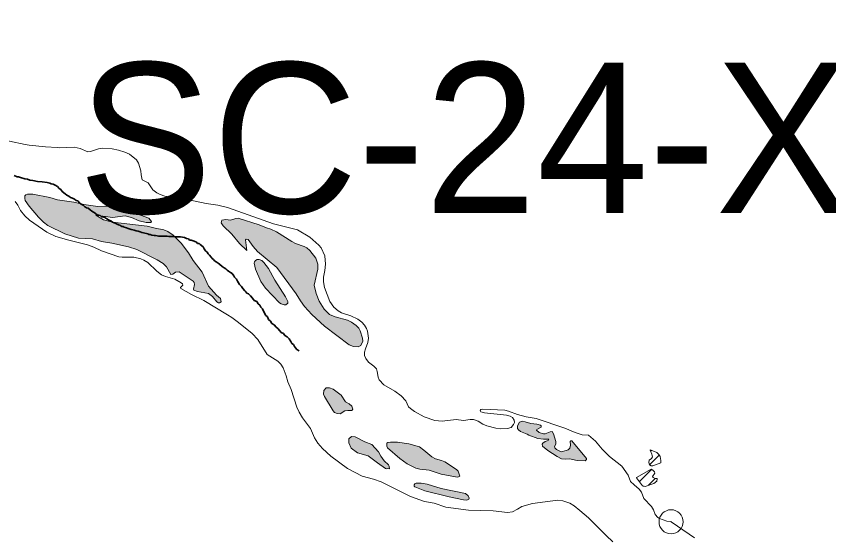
# Model space of a CAD drawing. Extents: x -1643653 to 4543381, y 1624270 to 13878484.
# Drawn here: x 599324 to 602023, y 8902442 to 8904168 of the extents above; entities that cross this region are included whole.
import ezdxf

# ---------------------------------------------------------------- set-up
doc = ezdxf.new("R2010")
doc.units = 0
doc.header["$LTSCALE"] = 160
doc.header["$PDMODE"] = 32
doc.header["$PDSIZE"] = 80
doc.linetypes.add('LONG_DASH_SHORT_DASH', pattern=[9.9, 6, -1.2, 1.5, -1.2])
doc.layers.add('6', color=7, linetype='Continuous', lineweight=13)
doc.layers.add('60', color=7, linetype='Continuous', lineweight=13)

msp = doc.modelspace()

# ---------------------------------------------------------------- hatches: boundary and pattern name
at = {"layer": '6'}
for points in [[(599872.2, 8903414.8), (599845.3, 8903440.4), (599827.8, 8903452.7), (599814.7, 8903459), (599785.5, 8903463.7), (599759.2, 8903470.9), (599643.5, 8903483.6), (599614.3, 8903491.9), (599589, 8903507.8), (599643.9, 8903499.8), (599685.5, 8903505.5), (599706.8, 8903499.2), (599732.8, 8903488.5), (599755.5, 8903482.9), (599770.8, 8903483.2), (599773.6, 8903486.8), (599764.9, 8903497.6), (599724.7, 8903511.9), (599636.2, 8903535.9), (599617.1, 8903537.1), (599595, 8903536.3), (599548.7, 8903543.2), (599515.5, 8903550.3), (599461.2, 8903558), (599436, 8903566.5), (599379.7, 8903576.7), (599361.5, 8903577.3), (599355.8, 8903575), (599352.9, 8903571.8), (599352.2, 8903563.1), (599353.7, 8903556.3), (599366.6, 8903537.1), (599397.7, 8903500.5), (599414.3, 8903484.3), (599429, 8903472.8), (599485.5, 8903445.8), (599531.2, 8903431.2), (599577.2, 8903428.8), (599607.9, 8903420.1), (599641.8, 8903414.6), (599697.2, 8903402.7), (599724.2, 8903392.8), (599792.1, 8903359.2), (599812.4, 8903346.4), (599822.9, 8903336.1), (599837.2, 8903310.8), (599843.8, 8903311.1), (599853.5, 8903318.2), (599865.2, 8903318.7), (599912.3, 8903288.4), (599915.4, 8903284.1), (599916.4, 8903277.2), (599912.7, 8903261.4), (599914.4, 8903257.8), (599926, 8903253.3), (599962.5, 8903247.3), (599976.5, 8903237.2), (599990.5, 8903219.8), (599996.3, 8903215.6), (599999.8, 8903216.2), (600004.8, 8903220), (600002.5, 8903231), (599989.4, 8903241.5), (599963.2, 8903271.7), (599941.5, 8903317.8), (599912.4, 8903357), (599896.5, 8903382.7)], [(600281.7, 8903204.2), (600305.5, 8903177.6), (600348.1, 8903138.3), (600430.4, 8903076.8), (600444.8, 8903070.8), (600459.5, 8903069.7), (600468.4, 8903074.8), (600475.9, 8903089.2), (600474.5, 8903098.9), (600466.3, 8903123), (600461.7, 8903131.6), (600453.5, 8903141.1), (600438.2, 8903152), (600424.6, 8903159.1), (600383.8, 8903169.1), (600364.7, 8903177.2), (600346.7, 8903194.8), (600330, 8903221.8), (600320.7, 8903246.7), (600314.2, 8903274.6), (600325.7, 8903328), (600325.7, 8903344.7), (600319, 8903364.2), (600299.6, 8903389.6), (600289.9, 8903398.5), (600280.9, 8903403.8), (600251.9, 8903413.3), (600239.3, 8903419.5), (600188.9, 8903452.4), (600169.4, 8903461.4), (600155.5, 8903465.2), (600131.1, 8903475.2), (600061.8, 8903497), (600053.3, 8903496.8), (600035.4, 8903490.2), (600020.8, 8903492.9), (600007.6, 8903491), (600005.2, 8903481.9), (600011.4, 8903471.6), (600040, 8903443.8), (600065.7, 8903412.9), (600090.5, 8903389.9), (600085.8, 8903425.2), (600088, 8903427.1), (600095.1, 8903426.4), (600110.7, 8903403.5), (600125.5, 8903386.5), (600189.5, 8903333.2), (600254.4, 8903246.4), (600268.2, 8903223.2)], [(600182.9, 8903290.9), (600161.9, 8903330.7), (600146.9, 8903350.5), (600139.5, 8903357.1), (600131.2, 8903359.6), (600124.6, 8903359.6), (600118.7, 8903356.3), (600115.5, 8903352.2), (600114.8, 8903348.1), (600119.1, 8903327.5), (600136.1, 8903287.5), (600152.3, 8903264.6), (600198.3, 8903216.3), (600204, 8903212.6), (600214.4, 8903209.1), (600219.4, 8903209.1), (600226.1, 8903215.4), (600226.3, 8903220.6), (600218.4, 8903235.6)], [(600403.7, 8902909.5), (600376.7, 8902928.9), (600365.2, 8902934.2), (600353.4, 8902933.9), (600345.6, 8902925.2), (600344.8, 8902912.6), (600347.7, 8902905.1), (600376.8, 8902857.2), (600381.5, 8902852.3), (600389.9, 8902849), (600400.3, 8902847.8), (600415.9, 8902857.2), (600425.8, 8902858.9), (600438.4, 8902858.4), (600442.2, 8902862.6), (600439.2, 8902872.8), (600430.4, 8902880.6), (600418.1, 8902887)], [(601150.6, 8902725.2), (601134.7, 8902721.4), (601118.6, 8902729.2), (601113.6, 8902734.3), (601112.4, 8902738.6), (601116.7, 8902746.4), (601116.5, 8902755.9), (601109, 8902780.7), (601104, 8902788.7), (601097.9, 8902788.1), (601081.6, 8902781), (601075.5, 8902780.8), (601061.4, 8902785.3), (601052.3, 8902793.2), (601053.3, 8902795.5), (601067.3, 8902803.4), (601068.3, 8902807.1), (601065.2, 8902809.5), (601052.9, 8902813.1), (601033.2, 8902815.2), (601014.5, 8902820.9), (601004.2, 8902822.5), (600996.2, 8902819.5), (600989.2, 8902807.1), (600988.8, 8902798.6), (600992.2, 8902793.7), (600999.2, 8902789.2), (601021.4, 8902780.2), (601027.2, 8902776), (601057.3, 8902765.6), (601075.4, 8902762.7), (601093.4, 8902762.8), (601091.1, 8902758.6), (601080.8, 8902755.6), (601073.4, 8902750.4), (601071.7, 8902746.5), (601072.5, 8902739.9), (601090.4, 8902725.5), (601121.2, 8902705.2), (601135.1, 8902697.8), (601148.8, 8902696.4), (601162.1, 8902697.7), (601187.1, 8902692.6), (601214.5, 8902691.8), (601218.8, 8902695.2), (601218.8, 8902699.3), (601170, 8902757.8), (601166.7, 8902758.1), (601164.5, 8902755.3), (601165.2, 8902743.2), (601162.5, 8902733.7), (601157.4, 8902728.3)], [(600505.2, 8902745.3), (600482.6, 8902754.7), (600450.5, 8902770.7), (600437.7, 8902772.3), (600428.5, 8902764.3), (600428.4, 8902750.8), (600436.5, 8902733.4), (600457.3, 8902717.4), (600493, 8902708.3), (600523.8, 8902684.3), (600551.1, 8902666.2), (600555.5, 8902664.8), (600560.1, 8902666.6), (600563.5, 8902665.2), (600562.9, 8902673.6), (600561, 8902677.7), (600545.8, 8902691.8), (600535.3, 8902706.6), (600527.2, 8902721.6)], [(600791.7, 8902656.9), (600786.5, 8902662.4), (600747.7, 8902687.8), (600737.1, 8902692.9), (600716.6, 8902698.4), (600704.1, 8902704.3), (600678.2, 8902726.8), (600663.3, 8902737.8), (600628.7, 8902747.2), (600590.7, 8902753.5), (600567.3, 8902753.8), (600558.2, 8902752.2), (600555.3, 8902749.5), (600555.1, 8902739.5), (600557.8, 8902734.4), (600598, 8902698.6), (600622.3, 8902681.2), (600651.7, 8902667.1), (600664.7, 8902663.9), (600695.3, 8902660.7), (600736.2, 8902646.9), (600788.5, 8902637.5), (600793.3, 8902637.8), (600797.2, 8902640.6)], [(600816.7, 8902583.2), (600735.9, 8902599.2), (600688.7, 8902613.8), (600669.2, 8902617.4), (600652.6, 8902616.8), (600648.6, 8902614.9), (600646.4, 8902611), (600646.5, 8902607.4), (600648.5, 8902604.8), (600681, 8902592.1), (600762.7, 8902571.3), (600810, 8902561.7), (600821.1, 8902561), (600827.4, 8902563.5), (600828.4, 8902567.7), (600825.2, 8902574.9)]]:
    msp.add_hatch(color=256, dxfattribs=at).paths.add_polyline_path(points)

# ---------------------------------------------------------------- linework, layer by layer
for p, q in [((601428.1, 8902677.9), (601460.1, 8902709.9)), ((601431.2, 8902723.4), (601434, 8902726.2)), ((601393.6, 8902622), (601434.3, 8902662.7)), ((601424.2, 8902610.1), (601446.8, 8902632.8))]:
    msp.add_line(p, q, dxfattribs=at)
for points in [[(599090.9, 8903769.9), (599139.4, 8903757.2), (599157.8, 8903757.2), (599223.3, 8903723), (599231.2, 8903723.4), (599233.6, 8903727), (599231.3, 8903730.9), (599220.1, 8903740.6), (599207.5, 8903747.1), (599180.1, 8903754), (599148.2, 8903766.5), (599145.5, 8903769.4), (599145.8, 8903773.2), (599155.4, 8903775.3), (599176.5, 8903772.3), (599212.8, 8903762.2), (599223.8, 8903761.7), (599252, 8903764.3), (599265, 8903763.2), (599302.2, 8903753.1), (599353.6, 8903742.2)], [(599353.6, 8903742.2), (599366.7, 8903739.4), (599421.7, 8903734), (599459.7, 8903731.8)], [(599459.7, 8903731.8), (599467.6, 8903731.3), (599516.7, 8903733.3), (599536, 8903729.3), (599561.7, 8903717.9), (599571.1, 8903718.4), (599597.8, 8903727.6), (599611.2, 8903729.6), (599642.3, 8903727.4), (599663.4, 8903723.4), (599684.6, 8903716.6), (599699.9, 8903709.6), (599723.1, 8903691.5), (599730.6, 8903679.9), (599737.9, 8903655.1), (599738.6, 8903641.1), (599742.4, 8903625.1), (599762.5, 8903614.3), (599777.8, 8903592), (599791.2, 8903581.6), (599802.6, 8903575.6), (599817.3, 8903570.5), (599843.6, 8903566.5)], [(599843.6, 8903566.5), (599897.7, 8903558.2), (599897.7, 8903558.2), (599955.2, 8903545.7), (599994.1, 8903540.7), (600025.7, 8903533.3), (600178.9, 8903478.3), (600258, 8903458.3), (600298.9, 8903434.2), (600329.2, 8903407.8), (600336.5, 8903398.5), (600349.5, 8903371.8), (600351.2, 8903344.2), (600349.1, 8903323.1), (600344.3, 8903300.9), (600344.6, 8903286.1), (600348.4, 8903266.8), (600366.2, 8903220.4), (600378.6, 8903201.7), (600393.5, 8903189.6), (600404.4, 8903183.3), (600435.5, 8903172.7), (600458.5, 8903162.1), (600472.4, 8903151.5), (600481.2, 8903141.7), (600487.4, 8903130.8), (600490.5, 8903121.7), (600493.8, 8903098.7), (600492.2, 8903084.6), (600483.9, 8903063.4), (600481.4, 8903052.4), (600481.2, 8903041.4), (600485.5, 8903031.3), (600494.2, 8903019.4), (600512.5, 8903005.7), (600520.6, 8902997.2), (600523.6, 8902988.2), (600526.2, 8902968.8), (600529.8, 8902960.6), (600545.3, 8902944.2), (600582.3, 8902923), (600603.2, 8902907.2), (600617.8, 8902890.7), (600627.6, 8902870.6), (600633.4, 8902864.6), (600647.3, 8902854.9), (600679.2, 8902837.6), (600715.1, 8902825.4), (600738.9, 8902822.7), (600785.5, 8902828.3), (600809.3, 8902825.8), (600832.1, 8902829.1), (600843, 8902828.9), (600858.4, 8902823.3), (600874.2, 8902813.2), (600887.3, 8902807.1), (600916.9, 8902799.4), (600934.1, 8902797.9), (600955.7, 8902798.4), (600967.7, 8902802.3), (600975.8, 8902811.7), (600978.7, 8902818.6), (600978, 8902826.1), (600973.1, 8902834.8), (600965, 8902840.1), (600953, 8902842.7), (600879.2, 8902850.3), (600867.9, 8902854.2), (600864.9, 8902858.5), (600867.9, 8902861.8), (600874.1, 8902863), (600947.2, 8902859.5), (600959.4, 8902856.7), (600989.1, 8902845), (601017.9, 8902837.6), (601051.3, 8902831.4), (601146.6, 8902799.9), (601180.6, 8902785.6), (601203.9, 8902778.1), (601225, 8902776.3)], [(600025.5, 8903175.8), (599946.9, 8903224.4), (599906.4, 8903243.4), (599871.3, 8903263.4), (599869.4, 8903266.8), (599877.3, 8903274.8), (599875.9, 8903278.8), (599871.6, 8903283), (599851.1, 8903294.4), (599820, 8903303.1), (599806.2, 8903309.5), (599791, 8903321), (599760.8, 8903350.4), (599748.3, 8903358.4), (599738.5, 8903362.4), (599714.7, 8903367.4), (599676, 8903367.3), (599664.8, 8903368.9), (599607.5, 8903389.2), (599581.8, 8903401.3), (599560.7, 8903409.3), (599498.5, 8903424.1), (599455.9, 8903436), (599426, 8903450.7), (599368.4, 8903490.7), (599353.1, 8903505.2), (599338.5, 8903522.4), (599329.6, 8903540.8), (599320.7, 8903553.3)], [(600062, 8903150.8), (600040.6, 8903167.8), (600025.5, 8903175.8)], [(600711.9, 8902550.3), (600680, 8902556.5), (600634, 8902572.4), (600536.1, 8902621.6), (600510.6, 8902630.8), (600473.1, 8902640.8), (600424.5, 8902666.2), (600369.6, 8902707.2), (600341.5, 8902732.2), (600325.5, 8902750.4), (600315.3, 8902768.2), (600302, 8902798.9), (600275.1, 8902834.6), (600263.5, 8902853.1), (600256.3, 8902869.3), (600237.2, 8902928.4), (600226.8, 8902953.2), (600221.1, 8902973.8), (600211, 8903000.7), (600203, 8903012.9), (600192.7, 8903022.6), (600157.7, 8903044.8), (600126.4, 8903094.4), (600108.3, 8903114), (600062, 8903150.8)], [(601225, 8902776.3), (601248.8, 8902756.9), (601269.9, 8902730.5), (601294.3, 8902705.6), (601335.3, 8902673.1), (601356.4, 8902643.6)], [(601452.3, 8902626.2), (601453.3, 8902629.7), (601453, 8902633), (601446.3, 8902632.8), (601440.2, 8902635.5), (601437.4, 8902638.8), (601444.9, 8902650.6), (601444.6, 8902654.9), (601438.4, 8902660.8), (601432.8, 8902663.4), (601384.8, 8902635.4), (601384, 8902634.5)], [(601356.4, 8902643.6), (601365.1, 8902622.6), (601376.4, 8902611.1), (601393.5, 8902597.3), (601401.5, 8902587.7), (601408.8, 8902566.5), (601434.3, 8902540.1)], [(601384, 8902634.5), (601404.6, 8902607.9), (601406.6, 8902607), (601410.1, 8902606.7)], [(601410.1, 8902606.7), (601413.4, 8902606.4), (601442.6, 8902616.4), (601451.5, 8902623.2), (601452.3, 8902626.2)], [(601196.4, 8902525.8), (601177.5, 8902541.3), (601162.5, 8902550.2), (601140, 8902558.1), (601123.5, 8902560.4), (601039, 8902549.5), (601004, 8902539.9), (600989, 8902530.2), (600972.2, 8902521.8), (600955.9, 8902519.4), (600908.7, 8902524.8), (600826.6, 8902527.4), (600751.2, 8902537.5), (600711.9, 8902550.3)], [(601434.3, 8902540.1), (601441.5, 8902528.2), (601446.9, 8902513.5), (601455.3, 8902502.8), (601460.5, 8902499.4), (601484.8, 8902490.4), (601499.3, 8902488.8)], [(601263.6, 8902463), (601225.3, 8902502), (601196.4, 8902525.8)], [(601499.3, 8902488.8), (601559.7, 8902447.2), (601577.7, 8902436)], [(601305.8, 8902421.8), (601283.2, 8902442.9), (601263.6, 8902463)]]:
    msp.add_lwpolyline(points, dxfattribs=at)
at = {"layer": '6', "linetype": 'LONG_DASH_SHORT_DASH', "lineweight": 35}
for points in [[(599523.3, 8903556.5), (599517.8, 8903560.6), (599511.1, 8903564.1), (599504.5, 8903566.2), (599498.4, 8903570.3), (599492.3, 8903573.8), (599486.2, 8903577.9), (599477, 8903585.6), (599471.9, 8903592.3), (599466.8, 8903596.3), (599460.7, 8903603), (599453.6, 8903606.6), (599447, 8903610.2), (599440.4, 8903611.7), (599435.8, 8903613.2), (599427.2, 8903616.3), (599410.3, 8903617.8), (599395.1, 8903618.8), (599378.8, 8903622.9), (599369.6, 8903623.4), (599361.5, 8903627), (599352.3, 8903628.6), (599338.6, 8903632.6), (599331.5, 8903634.7), (599326.9, 8903634.7), (599317.7, 8903639.3)], [(599729.5, 8903453.7), (599722.9, 8903455.8), (599716.3, 8903457.3), (599711.7, 8903458.3), (599705.6, 8903459.8), (599696.4, 8903463.4), (599690.3, 8903465.5), (599683.2, 8903468), (599679.1, 8903469.6), (599675, 8903470.1), (599668.4, 8903473.7), (599664.3, 8903475.7), (599659.2, 8903477.7), (599655.2, 8903479.3), (599649.1, 8903481.8), (599644, 8903483.9), (599638.4, 8903488.5), (599632.3, 8903490.5), (599625.2, 8903495.1), (599618.5, 8903499.2), (599613.5, 8903500.2), (599607.8, 8903501.3), (599602.8, 8903505.9), (599598.7, 8903507.9), (599594.6, 8903507.9), (599586.5, 8903513.5), (599580.9, 8903517.1), (599575.8, 8903520.7), (599570.2, 8903524.8), (599563.1, 8903530.4), (599557, 8903531.9), (599551.3, 8903536), (599546.3, 8903540.1), (599540.2, 8903544.2), (599534.6, 8903548.3), (599528.4, 8903554.9), (599523.3, 8903556.5)], [(600077.1, 8903263.6), (600072, 8903270.7), (600065.9, 8903276.8), (600059.3, 8903288.1), (600055.8, 8903294.7), (600049.1, 8903301.9), (600047.1, 8903306), (600041, 8903313.1), (600035.9, 8903317.2), (600029.3, 8903321.3), (600025.2, 8903324.9), (600020.6, 8903329), (600015, 8903332.6), (600007.9, 8903337.2), (599999.8, 8903344.8), (599994.7, 8903348.4), (599988.6, 8903352.5), (599983, 8903356.1), (599979.4, 8903360.2), (599974.8, 8903363.8), (599971.8, 8903367.8), (599966.2, 8903375), (599962.1, 8903379.1), (599958.5, 8903384.7), (599952.9, 8903388.8), (599948.8, 8903395.9), (599945.3, 8903402.6), (599935.6, 8903409.8), (599931.5, 8903412.8), (599925.9, 8903413.3), (599922.9, 8903417.4), (599915.2, 8903421), (599905.6, 8903424.1), (599900, 8903424.6), (599895.9, 8903428.7), (599889.8, 8903430.2), (599883.2, 8903433.3), (599876.6, 8903433.8), (599870, 8903435.8), (599864.9, 8903435.8), (599860.8, 8903435.8), (599853.7, 8903435.8), (599844.5, 8903436.8), (599837.4, 8903436.8), (599831.3, 8903436.8), (599825.2, 8903437.4), (599821.1, 8903437.4), (599815, 8903437.4), (599808.9, 8903437.4), (599804.8, 8903437.9), (599800.7, 8903437.9), (599796.7, 8903437.9), (599792.6, 8903438.9), (599786.5, 8903439.4), (599782.4, 8903439.9), (599774.8, 8903441.4), (599769.2, 8903443), (599765.1, 8903443.5), (599761.1, 8903445), (599757, 8903446.1), (599751.4, 8903447.1), (599747.3, 8903449.1), (599741.7, 8903450.1), (599735.6, 8903452.2), (599729.5, 8903453.7)], [(600263.5, 8903056.5), (600256.3, 8903061.1), (600252.3, 8903067.2), (600248.7, 8903071.3), (600245.1, 8903078), (600240.1, 8903081), (600236.5, 8903087.7), (600230.4, 8903096.9), (600224.3, 8903103), (600216.6, 8903107.6), (600212.1, 8903113.8), (600204.4, 8903117.3), (600199.8, 8903123.5), (600193.2, 8903131.1), (600187.1, 8903135.2), (600180.5, 8903142.9), (600173.4, 8903147.5), (600169.3, 8903155.7), (600162.2, 8903161.3), (600158.6, 8903170), (600152, 8903175.1), (600141.8, 8903196.1), (600136.2, 8903201.2), (600133.1, 8903208.3), (600127.5, 8903212.4), (600123, 8903220.1), (600114.3, 8903224.2), (600109.2, 8903231.8), (600102.1, 8903239), (600096, 8903245.7), (600090.4, 8903248.2), (600086.8, 8903252.3), (600083.2, 8903256.4), (600077.1, 8903263.6)]]:
    msp.add_lwpolyline(points, dxfattribs=at)
at = {"layer": '6'}
for points in [[(599872.2, 8903414.8), (599845.3, 8903440.4), (599827.8, 8903452.7), (599814.7, 8903459), (599785.5, 8903463.7), (599759.2, 8903470.9), (599643.5, 8903483.6), (599614.3, 8903491.9), (599589, 8903507.8), (599643.9, 8903499.8), (599685.5, 8903505.5), (599706.8, 8903499.2), (599732.8, 8903488.5), (599755.5, 8903482.9), (599770.8, 8903483.2), (599773.6, 8903486.8), (599764.9, 8903497.6), (599724.7, 8903511.9), (599636.2, 8903535.9), (599617.1, 8903537.1), (599595, 8903536.3), (599548.7, 8903543.2), (599515.5, 8903550.3), (599461.2, 8903558), (599436, 8903566.5), (599379.7, 8903576.7), (599361.5, 8903577.3), (599355.8, 8903575), (599352.9, 8903571.8), (599352.2, 8903563.1), (599353.7, 8903556.3), (599366.6, 8903537.1), (599397.7, 8903500.5), (599414.3, 8903484.3), (599429, 8903472.8), (599485.5, 8903445.8), (599531.2, 8903431.2), (599577.2, 8903428.8), (599607.9, 8903420.1), (599641.8, 8903414.6), (599697.2, 8903402.7), (599724.2, 8903392.8), (599792.1, 8903359.2), (599812.4, 8903346.4), (599822.9, 8903336.1), (599837.2, 8903310.8), (599843.8, 8903311.1), (599853.5, 8903318.2), (599865.2, 8903318.7), (599912.3, 8903288.4), (599915.4, 8903284.1), (599916.4, 8903277.2), (599912.7, 8903261.4), (599914.4, 8903257.8), (599926, 8903253.3), (599962.5, 8903247.3), (599976.5, 8903237.2), (599990.5, 8903219.8), (599996.3, 8903215.6), (599999.8, 8903216.2), (600004.8, 8903220), (600002.5, 8903231), (599989.4, 8903241.5), (599963.2, 8903271.7), (599941.5, 8903317.8), (599912.4, 8903357), (599896.5, 8903382.7)], [(600281.7, 8903204.2), (600305.5, 8903177.6), (600348.1, 8903138.3), (600430.4, 8903076.8), (600444.8, 8903070.8), (600459.5, 8903069.7), (600468.4, 8903074.8), (600475.9, 8903089.2), (600474.5, 8903098.9), (600466.3, 8903123), (600461.7, 8903131.6), (600453.5, 8903141.1), (600438.2, 8903152), (600424.6, 8903159.1), (600383.8, 8903169.1), (600364.7, 8903177.2), (600346.7, 8903194.8), (600330, 8903221.8), (600320.7, 8903246.7), (600314.2, 8903274.6), (600325.7, 8903328), (600325.7, 8903344.7), (600319, 8903364.2), (600299.6, 8903389.6), (600289.9, 8903398.5), (600280.9, 8903403.8), (600251.9, 8903413.3), (600239.3, 8903419.5), (600188.9, 8903452.4), (600169.4, 8903461.4), (600155.5, 8903465.2), (600131.1, 8903475.2), (600061.8, 8903497), (600053.3, 8903496.8), (600035.4, 8903490.2), (600020.8, 8903492.9), (600007.6, 8903491), (600005.2, 8903481.9), (600011.4, 8903471.6), (600040, 8903443.8), (600065.7, 8903412.9), (600090.5, 8903389.9), (600085.8, 8903425.2), (600088, 8903427.1), (600095.1, 8903426.4), (600110.7, 8903403.5), (600125.5, 8903386.5), (600189.5, 8903333.2), (600254.4, 8903246.4), (600268.2, 8903223.2)], [(600182.9, 8903290.9), (600161.9, 8903330.7), (600146.9, 8903350.5), (600139.5, 8903357.1), (600131.2, 8903359.6), (600124.6, 8903359.6), (600118.7, 8903356.3), (600115.5, 8903352.2), (600114.8, 8903348.1), (600119.1, 8903327.5), (600136.1, 8903287.5), (600152.3, 8903264.6), (600198.3, 8903216.3), (600204, 8903212.6), (600214.4, 8903209.1), (600219.4, 8903209.1), (600226.1, 8903215.4), (600226.3, 8903220.6), (600218.4, 8903235.6)], [(600403.7, 8902909.5), (600376.7, 8902928.9), (600365.2, 8902934.2), (600353.4, 8902933.9), (600345.6, 8902925.2), (600344.8, 8902912.6), (600347.7, 8902905.1), (600376.8, 8902857.2), (600381.5, 8902852.3), (600389.9, 8902849), (600400.3, 8902847.8), (600415.9, 8902857.2), (600425.8, 8902858.9), (600438.4, 8902858.4), (600442.2, 8902862.6), (600439.2, 8902872.8), (600430.4, 8902880.6), (600418.1, 8902887)], [(601150.6, 8902725.2), (601134.7, 8902721.4), (601118.6, 8902729.2), (601113.6, 8902734.3), (601112.4, 8902738.6), (601116.7, 8902746.4), (601116.5, 8902755.9), (601109, 8902780.7), (601104, 8902788.7), (601097.9, 8902788.1), (601081.6, 8902781), (601075.5, 8902780.8), (601061.4, 8902785.3), (601052.3, 8902793.2), (601053.3, 8902795.5), (601067.3, 8902803.4), (601068.3, 8902807.1), (601065.2, 8902809.5), (601052.9, 8902813.1), (601033.2, 8902815.2), (601014.5, 8902820.9), (601004.2, 8902822.5), (600996.2, 8902819.5), (600989.2, 8902807.1), (600988.8, 8902798.6), (600992.2, 8902793.7), (600999.2, 8902789.2), (601021.4, 8902780.2), (601027.2, 8902776), (601057.3, 8902765.6), (601075.4, 8902762.7), (601093.4, 8902762.8), (601091.1, 8902758.6), (601080.8, 8902755.6), (601073.4, 8902750.4), (601071.7, 8902746.5), (601072.5, 8902739.9), (601090.4, 8902725.5), (601121.2, 8902705.2), (601135.1, 8902697.8), (601148.8, 8902696.4), (601162.1, 8902697.7), (601187.1, 8902692.6), (601214.5, 8902691.8), (601218.8, 8902695.2), (601218.8, 8902699.3), (601170, 8902757.8), (601166.7, 8902758.1), (601164.5, 8902755.3), (601165.2, 8902743.2), (601162.5, 8902733.7), (601157.4, 8902728.3)], [(600505.2, 8902745.3), (600482.6, 8902754.7), (600450.5, 8902770.7), (600437.7, 8902772.3), (600428.5, 8902764.3), (600428.4, 8902750.8), (600436.5, 8902733.4), (600457.3, 8902717.4), (600493, 8902708.3), (600523.8, 8902684.3), (600551.1, 8902666.2), (600555.5, 8902664.8), (600560.1, 8902666.6), (600563.5, 8902665.2), (600562.9, 8902673.6), (600561, 8902677.7), (600545.8, 8902691.8), (600535.3, 8902706.6), (600527.2, 8902721.6)], [(600791.7, 8902656.9), (600786.5, 8902662.4), (600747.7, 8902687.8), (600737.1, 8902692.9), (600716.6, 8902698.4), (600704.1, 8902704.3), (600678.2, 8902726.8), (600663.3, 8902737.8), (600628.7, 8902747.2), (600590.7, 8902753.5), (600567.3, 8902753.8), (600558.2, 8902752.2), (600555.3, 8902749.5), (600555.1, 8902739.5), (600557.8, 8902734.4), (600598, 8902698.6), (600622.3, 8902681.2), (600651.7, 8902667.1), (600664.7, 8902663.9), (600695.3, 8902660.7), (600736.2, 8902646.9), (600788.5, 8902637.5), (600793.3, 8902637.8), (600797.2, 8902640.6)], [(601429.6, 8902727.7), (601444, 8902722.8), (601451.8, 8902718.9), (601458.2, 8902712.8), (601463, 8902705.6), (601465.7, 8902692.5), (601464.9, 8902685), (601439, 8902675.2), (601433.3, 8902674.3), (601427.7, 8902678.2), (601425, 8902686.2), (601426.5, 8902693.1), (601434.8, 8902698.8), (601438.1, 8902705), (601435.7, 8902713.3), (601429.9, 8902726.2)], [(600816.7, 8902583.2), (600735.9, 8902599.2), (600688.7, 8902613.8), (600669.2, 8902617.4), (600652.6, 8902616.8), (600648.6, 8902614.9), (600646.4, 8902611), (600646.5, 8902607.4), (600648.5, 8902604.8), (600681, 8902592.1), (600762.7, 8902571.3), (600810, 8902561.7), (600821.1, 8902561), (600827.4, 8902563.5), (600828.4, 8902567.7), (600825.2, 8902574.9)]]:
    msp.add_lwpolyline(points, close=True, dxfattribs=at)
msp.add_point((601499.3, 8902488.8), dxfattribs=at)
at = {"layer": '60', "lineweight": 25}
msp.add_spline([(814781, 9009175.5), (814787.2, 9009173.4), (814796.9, 9009173.4), (814799.4, 9009172.4), (814805.1, 9009174.5), (814805.6, 9009176.5), (814811.7, 9009179.5), (814811.7, 9009179.5), (814801.5, 9009181), (814790.7, 9009181.5), (814784.1, 9009183.1), (814777.4, 9009185.1), (814778.4, 9009175.5)], degree=3, dxfattribs=at)

# ---------------------------------------------------------------- texts
at = {"layer": '6'}
msp.add_text('SC-24-X-D-IV', height=500, dxfattribs=at).set_placement((599529.4, 8903514.1))

doc.saveas('drawing.dxf')
